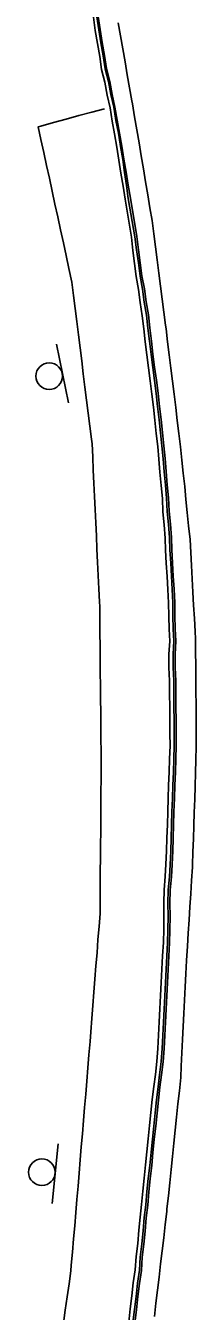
# Model space of a CAD drawing. Extents: x 1901471 to 1963503, y 756461 to 799997.
# Drawn here: x 1929732.9 to 1929745.8, y 773349.7 to 773447.1 of the extents above; entities that cross this region are included whole.
import ezdxf

# ---------------------------------------------------------------- set-up
doc = ezdxf.new("R2010")
doc.units = 0
for name, color, linetype in [('RD_EX_Bldg', 7, 'Continuous'), ('RD_EX_BldgApp', 7, 'Continuous'), ('RD_EX_Conc', 7, 'Continuous'), ('RD_EX_Road', 7, 'Continuous')]:
    doc.layers.add(name, color=color, linetype=linetype)

# ---------------------------------------------------------------- blocks, each defined once
blk = doc.blocks.new('SIGN')
at = {"layer": 'RD_EX_BldgApp'}
blk.add_line((-4.52, -2.02), (4.48, -2.02), dxfattribs=at)
blk.add_circle((0, 0), 2, dxfattribs=at)

msp = doc.modelspace()

# ---------------------------------------------------------------- linework, layer by layer
at = {"layer": 'RD_EX_Conc'}
for points in [[(1929737.99, 773447.75), (1929738.14, 773446.76), (1929738.3, 773445.77), (1929738.47, 773444.79), (1929738.62, 773443.8), (1929738.87, 773442.83), (1929739.04, 773441.84), (1929739.27, 773440.88), (1929739.42, 773439.89), (1929739.59, 773438.91), (1929739.76, 773437.92), (1929739.92, 773436.93), (1929740.08, 773435.95), (1929740.24, 773434.96), (1929740.4, 773433.97), (1929740.87, 773431.08), (1929740.97, 773430.09), (1929741.11, 773429.1), (1929741.24, 773428.11), (1929741.4, 773427.12), (1929741.53, 773426.13), (1929741.69, 773425.14), (1929741.81, 773424.15), (1929741.92, 773423.17), (1929742.04, 773422.17), (1929742.17, 773421.18), (1929742.3, 773420.19), (1929742.42, 773419.2), (1929742.54, 773418.21), (1929742.66, 773417.21), (1929742.75, 773416.22), (1929742.87, 773415.23), (1929742.95, 773414.26), (1929743.03, 773413.27), (1929743.12, 773412.27), (1929743.22, 773411.28), (1929743.26, 773410.28), (1929743.36, 773409.28), (1929743.44, 773408.29), (1929743.47, 773407.37), (1929743.52, 773406.38), (1929743.58, 773405.38), (1929743.63, 773404.38), (1929743.69, 773403.38), (1929743.7, 773402.38), (1929743.73, 773401.38), (1929743.78, 773400.48), (1929743.71, 773399.48), (1929743.72, 773398.48), (1929743.76, 773397.48), (1929743.77, 773396.48), (1929743.78, 773395.48), (1929743.78, 773394.48), (1929743.79, 773393.48), (1929743.8, 773392.55), (1929743.77, 773391.56), (1929743.74, 773390.56), (1929743.69, 773389.56), (1929743.66, 773388.56), (1929743.63, 773387.56), (1929743.6, 773386.56), (1929743.57, 773385.56), (1929743.54, 773384.57), (1929743.49, 773383.57), (1929743.44, 773382.64), (1929743.35, 773381.64), (1929743.32, 773380.64), (1929743.33, 773379.64), (1929743.32, 773378.64), (1929743.3, 773377.64), (1929743.24, 773376.64), (1929743.18, 773375.61), (1929743.13, 773374.61), (1929743.08, 773373.62), (1929743.03, 773372.62), (1929742.98, 773371.62), (1929742.93, 773370.62), (1929742.88, 773369.62), (1929742.8, 773368.63), (1929742.69, 773367.63), (1929742.57, 773366.74), (1929742.45, 773365.75), (1929742.35, 773364.76), (1929742.25, 773363.76), (1929742.14, 773362.77), (1929742.04, 773361.77), (1929741.94, 773360.78), (1929741.83, 773359.78), (1929741.73, 773358.79), (1929741.64, 773357.79), (1929741.53, 773356.83), (1929741.44, 773355.83), (1929741.35, 773354.83), (1929741.23, 773353.84), (1929741.17, 773352.84), (1929741.02, 773351.85), (1929740.91, 773350.86), (1929740.79, 773349.87), (1929740.67, 773348.88)], [(1929738.26, 773447.79), (1929738.41, 773446.81), (1929738.57, 773445.82), (1929738.74, 773444.83), (1929738.89, 773443.85), (1929739.14, 773442.88), (1929739.31, 773441.89), (1929739.54, 773440.93), (1929739.7, 773439.94), (1929739.9, 773438.96), (1929740.05, 773437.97), (1929740.22, 773436.98), (1929740.34, 773435.99), (1929740.5, 773435.01), (1929740.63, 773434.01), (1929741.14, 773431.12), (1929741.26, 773430.12), (1929741.41, 773429.14), (1929741.54, 773428.14), (1929741.72, 773427.16), (1929741.85, 773426.17), (1929742.01, 773425.18), (1929742.13, 773424.19), (1929742.24, 773423.21), (1929742.36, 773422.21), (1929742.49, 773421.22), (1929742.62, 773420.23), (1929742.74, 773419.24), (1929742.86, 773418.25), (1929742.98, 773417.25), (1929743.07, 773416.26), (1929743.19, 773415.27), (1929743.27, 773414.3), (1929743.35, 773413.3), (1929743.45, 773412.3), (1929743.54, 773411.31), (1929743.58, 773410.31), (1929743.68, 773409.32), (1929743.76, 773408.32), (1929743.79, 773407.39), (1929743.85, 773406.39), (1929743.9, 773405.4), (1929743.96, 773404.4), (1929744.01, 773403.4), (1929744.02, 773402.4), (1929744.05, 773401.4), (1929744.1, 773400.48), (1929744.04, 773399.48), (1929744.04, 773398.48), (1929744.08, 773397.48), (1929744.09, 773396.48), (1929744.1, 773395.48), (1929744.11, 773394.48), (1929744.11, 773393.48), (1929744.12, 773392.54), (1929744.09, 773391.55), (1929744.06, 773390.55), (1929744.02, 773389.55), (1929743.98, 773388.55), (1929743.95, 773387.55), (1929743.92, 773386.55), (1929743.89, 773385.55), (1929743.86, 773384.56), (1929743.82, 773383.56), (1929743.76, 773382.62), (1929743.67, 773381.62), (1929743.64, 773380.62), (1929743.65, 773379.62), (1929743.64, 773378.62), (1929743.62, 773377.62), (1929743.56, 773376.62), (1929743.5, 773375.6), (1929743.45, 773374.6), (1929743.4, 773373.6), (1929743.35, 773372.6), (1929743.3, 773371.6), (1929743.26, 773370.6), (1929743.21, 773369.61), (1929743.12, 773368.61), (1929743.01, 773367.61), (1929742.89, 773366.71), (1929742.78, 773365.72), (1929742.67, 773364.72), (1929742.57, 773363.73), (1929742.46, 773362.73), (1929742.36, 773361.74), (1929742.26, 773360.74), (1929742.15, 773359.75), (1929742.05, 773358.76), (1929741.96, 773357.76), (1929741.85, 773356.79), (1929741.76, 773355.79), (1929741.67, 773354.8), (1929741.55, 773353.8), (1929741.49, 773352.8), (1929741.34, 773351.82), (1929741.23, 773350.82), (1929741.11, 773349.83), (1929740.99, 773348.84)], [(1929741.14, 773348.82), (1929741.26, 773349.81), (1929741.37, 773350.81), (1929741.49, 773351.8), (1929741.64, 773352.79), (1929741.7, 773353.79), (1929741.82, 773354.78), (1929741.91, 773355.77), (1929742, 773356.77), (1929742.11, 773357.74), (1929742.2, 773358.74), (1929742.3, 773359.73), (1929742.41, 773360.73), (1929742.51, 773361.72), (1929742.61, 773362.72), (1929742.72, 773363.71), (1929742.82, 773364.71), (1929742.92, 773365.7), (1929743.04, 773366.69), (1929743.16, 773367.61), (1929743.27, 773368.6), (1929743.35, 773369.6), (1929743.4, 773370.6), (1929743.45, 773371.6), (1929743.5, 773372.59), (1929743.55, 773373.59), (1929743.6, 773374.59), (1929743.65, 773375.59), (1929743.71, 773376.61), (1929743.77, 773377.61), (1929743.79, 773378.61), (1929743.8, 773379.61), (1929743.79, 773380.61), (1929743.82, 773381.61), (1929743.91, 773382.61), (1929743.97, 773383.55), (1929744.01, 773384.55), (1929744.04, 773385.55), (1929744.07, 773386.55), (1929744.1, 773387.55), (1929744.13, 773388.55), (1929744.16, 773389.55), (1929744.21, 773390.55), (1929744.24, 773391.55), (1929744.27, 773392.54), (1929744.26, 773393.49), (1929744.26, 773394.48), (1929744.25, 773395.48), (1929744.24, 773396.48), (1929744.23, 773397.48), (1929744.19, 773398.48), (1929744.19, 773399.48), (1929744.25, 773400.48), (1929744.2, 773401.41), (1929744.17, 773402.41), (1929744.16, 773403.41), (1929744.11, 773404.41), (1929744.05, 773405.4), (1929744, 773406.4), (1929743.94, 773407.4), (1929743.91, 773408.33), (1929743.83, 773409.33), (1929743.73, 773410.32), (1929743.68, 773411.33), (1929743.59, 773412.32), (1929743.5, 773413.32), (1929743.42, 773414.31), (1929743.34, 773415.28), (1929743.22, 773416.28), (1929743.13, 773417.27), (1929743.01, 773418.26), (1929742.89, 773419.26), (1929742.77, 773420.25), (1929742.63, 773421.24), (1929742.51, 773422.23), (1929742.39, 773423.22), (1929742.28, 773424.21), (1929742.16, 773425.2), (1929742, 773426.19), (1929741.87, 773427.18), (1929741.66, 773428.16), (1929741.53, 773429.15), (1929741.41, 773430.14), (1929741.28, 773431.13), (1929740.8, 773434.04), (1929740.64, 773435.03), (1929740.47, 773436.01), (1929740.31, 773437), (1929740.14, 773437.99), (1929739.98, 773438.97), (1929739.79, 773439.95), (1929739.63, 773440.94), (1929739.41, 773441.91), (1929739.23, 773442.89), (1929738.98, 773443.86), (1929738.83, 773444.85), (1929738.66, 773445.83), (1929738.5, 773446.82), (1929738.35, 773447.81)], [(1929738.83, 773440.82), (1929737.87, 773440.56), (1929736.9, 773440.3), (1929735.94, 773440.04), (1929734.97, 773439.77), (1929734.01, 773439.51), (1929733.81, 773439.46), (1929734.02, 773438.48), (1929734.23, 773437.5), (1929734.45, 773436.53), (1929734.66, 773435.55), (1929734.87, 773434.57), (1929735.08, 773433.59), (1929735.29, 773432.62), (1929735.5, 773431.64), (1929735.72, 773430.66), (1929735.93, 773429.69), (1929736.14, 773428.71), (1929736.37, 773427.67), (1929736.49, 773426.68), (1929736.61, 773425.69), (1929736.74, 773424.69), (1929736.86, 773423.7), (1929736.98, 773422.71), (1929737.11, 773421.72), (1929737.23, 773420.73), (1929737.35, 773419.73), (1929737.48, 773418.74), (1929737.6, 773417.75), (1929737.73, 773416.76), (1929737.85, 773415.77), (1929737.89, 773415.44), (1929737.94, 773414.44), (1929737.98, 773413.44), (1929738.03, 773412.44), (1929738.08, 773411.44), (1929738.12, 773410.45), (1929738.17, 773409.45), (1929738.22, 773408.45), (1929738.26, 773407.45), (1929738.31, 773406.45), (1929738.36, 773405.45), (1929738.41, 773404.45), (1929738.45, 773403.46), (1929738.47, 773403.09), (1929738.48, 773402.09), (1929738.49, 773401.09), (1929738.5, 773400.09), (1929738.51, 773399.09), (1929738.52, 773398.09), (1929738.53, 773397.09), (1929738.54, 773396.09), (1929738.55, 773395.1), (1929738.56, 773394.1), (1929738.57, 773393.1), (1929738.58, 773392.1), (1929738.59, 773391.04), (1929738.58, 773390.04), (1929738.57, 773389.04), (1929738.56, 773388.04), (1929738.56, 773387.04), (1929738.55, 773386.04), (1929738.54, 773385.04), (1929738.53, 773384.04), (1929738.52, 773383.04), (1929738.52, 773382.04), (1929738.51, 773381.04), (1929738.5, 773380.04), (1929738.5, 773379.85), (1929738.42, 773378.85), (1929738.34, 773377.86), (1929738.27, 773376.86), (1929738.19, 773375.86), (1929738.11, 773374.87), (1929738.04, 773373.87), (1929737.96, 773372.87), (1929737.88, 773371.88), (1929737.8, 773370.88), (1929737.75, 773370.13), (1929737.66, 773369.13), (1929737.58, 773368.13), (1929737.5, 773367.14), (1929737.41, 773366.14), (1929737.33, 773365.14), (1929737.24, 773364.15), (1929737.16, 773363.15), (1929737.08, 773362.16), (1929736.99, 773361.16), (1929736.91, 773360.16), (1929736.83, 773359.17), (1929736.74, 773358.17), (1929736.66, 773357.17), (1929736.58, 773356.18), (1929736.49, 773355.18), (1929736.41, 773354.18), (1929736.32, 773353.19), (1929736.29, 773352.76), (1929736.15, 773351.77), (1929736, 773350.78), (1929735.86, 773349.79), (1929735.72, 773348.8)]]:
    msp.add_lwpolyline(points, dxfattribs=at)
at = {"layer": 'RD_EX_Road'}
msp.add_lwpolyline([(1929742.62, 773349.31), (1929742.73, 773350.3), (1929742.85, 773351.29), (1929742.97, 773352.29), (1929743.08, 773353.28), (1929743.2, 773354.27), (1929743.32, 773355.27), (1929743.43, 773356.26), (1929743.55, 773357.25), (1929743.57, 773357.45), (1929743.68, 773358.45), (1929743.78, 773359.44), (1929743.88, 773360.44), (1929743.99, 773361.43), (1929744.09, 773362.43), (1929744.19, 773363.42), (1929744.3, 773364.41), (1929744.4, 773365.41), (1929744.51, 773366.4), (1929744.61, 773367.4), (1929744.65, 773368.28), (1929744.7, 773369.28), (1929744.75, 773370.28), (1929744.8, 773371.27), (1929744.85, 773372.27), (1929744.9, 773373.27), (1929744.95, 773374.27), (1929745, 773375.27), (1929745.05, 773376.27), (1929745.12, 773377.36), (1929745.18, 773378.35), (1929745.25, 773379.35), (1929745.31, 773380.35), (1929745.38, 773381.34), (1929745.44, 773382.34), (1929745.51, 773383.34), (1929745.51, 773383.5), (1929745.54, 773384.5), (1929745.57, 773385.5), (1929745.61, 773386.5), (1929745.64, 773387.5), (1929745.67, 773388.49), (1929745.7, 773389.49), (1929745.73, 773390.49), (1929745.76, 773391.49), (1929745.79, 773392.49), (1929745.79, 773392.65), (1929745.78, 773393.65), (1929745.78, 773394.65), (1929745.77, 773395.65), (1929745.76, 773396.65), (1929745.76, 773397.65), (1929745.75, 773398.65), (1929745.74, 773399.65), (1929745.74, 773400.65), (1929745.71, 773401.21), (1929745.65, 773402.2), (1929745.59, 773403.2), (1929745.54, 773404.2), (1929745.48, 773405.2), (1929745.43, 773406.2), (1929745.37, 773407.2), (1929745.32, 773408.19), (1929745.21, 773409.22), (1929745.11, 773410.22), (1929745.01, 773411.21), (1929744.91, 773412.2), (1929744.8, 773413.2), (1929744.7, 773414.19), (1929744.6, 773415.19), (1929744.47, 773416.21), (1929744.35, 773417.2), (1929744.23, 773418.19), (1929744.11, 773419.18), (1929743.99, 773420.18), (1929743.86, 773421.17), (1929743.74, 773422.16), (1929743.62, 773423.15), (1929743.5, 773424.14), (1929743.46, 773424.41), (1929743.34, 773425.4), (1929743.21, 773426.39), (1929743.08, 773427.38), (1929742.95, 773428.37), (1929742.82, 773429.36), (1929742.69, 773430.36), (1929742.57, 773431.35), (1929742.44, 773432.34), (1929742.28, 773433.3), (1929742.11, 773434.29), (1929741.94, 773435.27), (1929741.78, 773436.26), (1929741.61, 773437.24), (1929741.45, 773438.23), (1929741.28, 773439.21), (1929741.12, 773440.2), (1929740.95, 773441.19), (1929740.91, 773441.42), (1929740.74, 773442.41), (1929740.56, 773443.39), (1929740.39, 773444.38), (1929740.22, 773445.36), (1929740.05, 773446.35), (1929739.87, 773447.33)], dxfattribs=at)

# ---------------------------------------------------------------- block references
at = {"layer": 'RD_EX_Bldg'}
for p, xscale, yscale, rotation in [((1929734.65, 773420.56), 0.5039370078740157, 0.5039370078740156, 101.749872), ((1929734.09, 773360.23), 0.5039370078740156, 0.5039370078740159, 84.446895)]:
    msp.add_blockref('SIGN', p, dxfattribs=dict(at, xscale=xscale, yscale=yscale, rotation=rotation))

doc.saveas('drawing.dxf')
